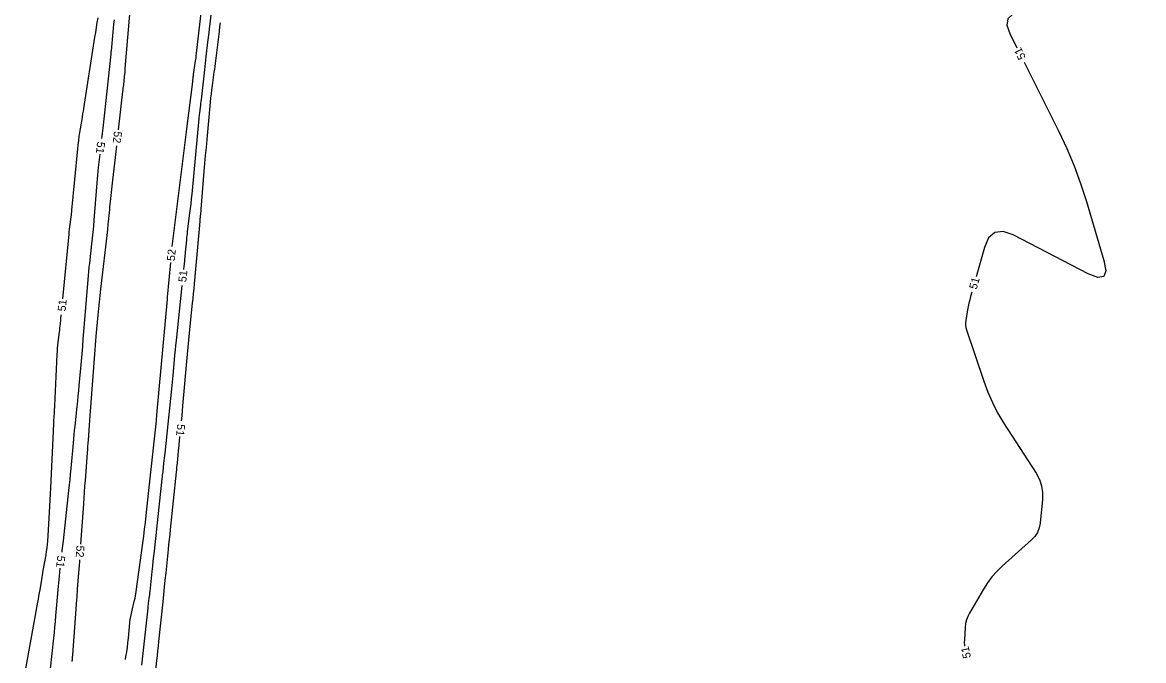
# Model space of a CAD drawing. Extents: x 2384780 to 2405861, y 547869 to 573706.
# Drawn here: x 2393157.9 to 2393438.1, y 554076.2 to 554235.8 of the extents above; entities that cross this region are included whole.
import ezdxf

# ---------------------------------------------------------------- set-up
doc = ezdxf.new("R2010")
doc.units = 0
doc.layers.add('Old_Level_60', color=7, linetype='Continuous')

msp = doc.modelspace()

# ---------------------------------------------------------------- linework, layer by layer
at = {"layer": 'Old_Level_60'}
for points in [[(2393418.971, 554296.06625), (2393423.35825, 554286.74225), (2393424.88975, 554283.3495), (2393426.312, 554279.9135), (2393427.62525, 554276.4345), (2393428.829, 554272.912), (2393437.7625, 554245.36175), (2393438.115, 554243.32525), (2393437.673, 554241.83875), (2393436.43675, 554240.90275), (2393434.40625, 554240.51675), (2393426.47575, 554240.155), (2393424.7775, 554240.06375), (2393423.08125, 554239.94475), (2393421.38725, 554239.79825), (2393419.6955, 554239.62425), (2393407.524, 554238.272), (2393405.38825, 554237.72475), (2393404.19775, 554236.66325), (2393403.952, 554235.087), (2393404.65125, 554232.99625), (2393406.45, 554229.3915)], [(2393206.88125, 554254.03775), (2393204.7515, 554235.39875), (2393204.6215, 554234.2595), (2393204.4915, 554233.1205), (2393204.36175, 554231.98125), (2393204.23225, 554230.84225), (2393203.8095, 554227.12075), (2393203.71875, 554226.3235), (2393203.628, 554225.526), (2393203.537, 554224.72875), (2393203.446, 554223.93125), (2393202.585, 554216.3995), (2393202.53075, 554215.93375), (2393202.47525, 554215.46825), (2393202.418, 554215.00275), (2393202.35925, 554214.5375), (2393202.16475, 554213.01825), (2393202.1245, 554212.6925), (2393202.087, 554212.3665), (2393202.05225, 554212.04025), (2393202.0205, 554211.7135), (2393200.25425, 554192.82325), (2393200.1365, 554191.6195), (2393200.0085, 554190.41675), (2393199.8705, 554189.215), (2393199.72225, 554188.0145), (2393199.14225, 554183.475), (2393199.07675, 554182.94475), (2393199.0155, 554182.414), (2393198.95875, 554181.88275), (2393198.90625, 554181.35125), (2393198.74175, 554179.61375), (2393198.70675, 554179.2415), (2393198.67225, 554178.869), (2393198.63825, 554178.4965), (2393198.6045, 554178.12425), (2393198.44375, 554176.3315), (2393198.40875, 554175.9475), (2393198.372, 554175.5635), (2393198.33375, 554175.17975), (2393198.294, 554174.79625), (2393198.20275, 554173.92875)], [(2393195.349, 554179.718), (2393198.93525, 554208.353), (2393198.9455, 554208.4345), (2393198.95525, 554208.51625), (2393198.9645, 554208.598), (2393198.97375, 554208.67975), (2393199.003, 554208.947), (2393199.00925, 554209.00425), (2393199.016, 554209.0615), (2393199.02275, 554209.1185), (2393199.02975, 554209.17575), (2393200.49925, 554220.92925), (2393200.521, 554221.1055), (2393200.542, 554221.282), (2393200.5625, 554221.4585), (2393200.58225, 554221.635), (2393200.64525, 554222.212), (2393200.6595, 554222.3355), (2393200.675, 554222.459), (2393200.69175, 554222.58225), (2393200.70975, 554222.70525), (2393201.14425, 554225.567), (2393201.23425, 554226.1805), (2393201.31875, 554226.795), (2393201.3975, 554227.41), (2393201.47025, 554228.026), (2393203.931, 554249.681)], [(2393185.3165, 554244.684), (2393183.56575, 554224.2315), (2393183.5475, 554224.0175), (2393183.529, 554223.8035), (2393183.51075, 554223.58975), (2393183.4925, 554223.37575), (2393183.43275, 554222.677), (2393183.4195, 554222.52725), (2393183.40525, 554222.3775), (2393183.39025, 554222.228), (2393183.37425, 554222.0785), (2393183.162, 554220.1475), (2393183.11625, 554219.73375), (2393183.07025, 554219.32), (2393183.024, 554218.90625), (2393182.97725, 554218.49275), (2393181.8845, 554208.865)], [(2393168.03625, 554166.648), (2393169.59775, 554182.82075), (2393169.65775, 554183.41575), (2393169.723, 554184.01025), (2393169.7935, 554184.604), (2393169.86925, 554185.19725), (2393170.12475, 554187.13425), (2393170.17775, 554187.5495), (2393170.227, 554187.965), (2393170.2725, 554188.38125), (2393170.3145, 554188.79775), (2393171.79225, 554204.1685), (2393171.89725, 554205.1755), (2393172.019, 554206.18075), (2393172.157, 554207.1835), (2393172.31125, 554208.18425), (2393172.84275, 554211.45), (2393172.95575, 554212.15), (2393173.068, 554212.85), (2393173.17875, 554213.55025), (2393173.28825, 554214.25075), (2393176.058, 554232.059), (2393176.24775, 554233.2705), (2393176.44025, 554234.4815), (2393176.6355, 554235.69225), (2393176.8335, 554236.9025)], [(2393180.8475, 554236.375), (2393180.73975, 554235.34625), (2393180.63575, 554234.31725), (2393180.5355, 554233.288), (2393180.09025, 554228.642), (2393180.08275, 554228.56275), (2393180.075, 554228.4835), (2393180.0675, 554228.40425), (2393180.05975, 554228.325), (2393180.035, 554228.066), (2393180.02975, 554228.0105), (2393180.024, 554227.955), (2393180.01825, 554227.8995), (2393180.01225, 554227.844), (2393178.002, 554209.3285), (2393177.85375, 554207.97075), (2393177.71975, 554206.757)], [(2393197.71775, 554136.14125), (2393197.8375, 554137.366), (2393197.95425, 554138.6035), (2393198.06675, 554139.8415), (2393199.21775, 554152.778), (2393199.377, 554154.5315), (2393199.5425, 554156.28425), (2393199.71425, 554158.03625), (2393199.89225, 554159.78775), (2393200.48375, 554165.5085), (2393200.6085, 554166.7345), (2393200.729, 554167.961), (2393200.8455, 554169.188), (2393200.95775, 554170.41525), (2393202.274, 554185.075), (2393202.301, 554185.37925), (2393202.3275, 554185.6835), (2393202.35325, 554185.98775), (2393202.3785, 554186.29225), (2393202.4685, 554187.387), (2393202.482, 554187.54975), (2393202.49625, 554187.71275), (2393202.51075, 554187.8755), (2393202.52575, 554188.03825), (2393202.57575, 554188.56975), (2393202.58625, 554188.68375), (2393202.5965, 554188.79775), (2393202.60625, 554188.91175), (2393202.61575, 554189.02575), (2393203.3875, 554198.4295), (2393203.5555, 554200.4445), (2393203.729, 554202.45875), (2393203.90775, 554204.47275), (2393204.092, 554206.48625), (2393204.96125, 554215.84625), (2393205.06225, 554216.8755), (2393205.17475, 554217.9035), (2393205.29825, 554218.93), (2393205.43325, 554219.95525), (2393205.89175, 554223.3025), (2393205.98875, 554224.02), (2393206.08275, 554224.73775), (2393206.17425, 554225.456), (2393206.26325, 554226.1745), (2393206.991, 554232.15775), (2393207.14925, 554233.43975), (2393207.312, 554234.721), (2393207.434, 554235.65675)], [(2393408.23625, 554225.8125), (2393416.908, 554208.43525), (2393418.91825, 554204.18025), (2393420.7395, 554199.8505), (2393422.372, 554195.44625), (2393423.81525, 554190.967), (2393428.2215, 554176.21325), (2393428.68125, 554173.63625), (2393428.172, 554172.228), (2393426.694, 554171.989), (2393424.247, 554172.919), (2393405.50025, 554182.6035), (2393402.98925, 554183.474), (2393400.95675, 554183.2445), (2393399.40275, 554181.9145), (2393398.327, 554179.48425), (2393396.263, 554172.12975)], [(2393181.43325, 554204.8905), (2393181.105, 554201.997), (2393180.943, 554200.56575), (2393180.7825, 554199.1345), (2393180.623, 554197.703), (2393180.46475, 554196.27125), (2393179.884, 554190.9965), (2393179.80775, 554190.293), (2393179.734, 554189.5895), (2393179.66275, 554188.8855), (2393179.59375, 554188.1815), (2393179.37275, 554185.881), (2393179.32425, 554185.388), (2393179.27375, 554184.89525), (2393179.221, 554184.403), (2393179.16625, 554183.91075), (2393177.47775, 554169.0345), (2393177.2985, 554167.42), (2393177.1275, 554165.8045), (2393176.96425, 554164.188), (2393176.809, 554162.571), (2393176.31525, 554157.287), (2393176.212, 554156.15425), (2393176.11375, 554155.0215), (2393176.0205, 554153.888), (2393175.9325, 554152.75425), (2393174.9435, 554139.64225), (2393174.85775, 554138.4975), (2393174.77375, 554137.35275), (2393174.69125, 554136.20775), (2393174.6105, 554135.06275), (2393174.3485, 554131.32225), (2393174.292, 554130.5205), (2393174.23425, 554129.71925), (2393174.17575, 554128.91775), (2393174.116, 554128.1165), (2393173.59925, 554121.22925), (2393173.48975, 554119.75325), (2393173.3825, 554118.27725), (2393173.27775, 554116.801), (2393173.17525, 554115.3245), (2393172.488, 554105.30725)], [(2393177.2725, 554202.78225), (2393176.896, 554199.4655), (2393176.79225, 554198.515), (2393176.69675, 554197.56375), (2393176.60975, 554196.612), (2393176.53075, 554195.65925), (2393175.794, 554186.2625), (2393175.6715, 554184.78525), (2393175.5365, 554183.309), (2393175.3885, 554181.83425), (2393175.22775, 554180.3605), (2393174.6815, 554175.5485), (2393174.5685, 554174.517), (2393174.464, 554173.48475), (2393174.3675, 554172.4515), (2393174.27925, 554171.41775), (2393173.22575, 554158.45375), (2393173.0725, 554156.5925), (2393172.9155, 554154.73175), (2393172.7545, 554152.8715), (2393172.58975, 554151.01125), (2393172.045, 554144.9355), (2393171.9255, 554143.63375), (2393171.80025, 554142.33275), (2393171.669, 554141.03225), (2393171.53225, 554139.73225), (2393171.00025, 554134.785), (2393170.88875, 554133.72475), (2393170.782, 554132.664), (2393170.68025, 554131.6025), (2393170.58325, 554130.54075), (2393170.01675, 554124.17925), (2393169.89175, 554122.8165), (2393169.76, 554121.4545), (2393169.621, 554120.093), (2393169.47525, 554118.73225), (2393168.088, 554106.0945), (2393167.9545, 554104.883), (2393167.82025, 554103.6715), (2393167.77225, 554103.242)], [(2393183.668, 554076.4335), (2393183.80025, 554077.17), (2393183.995, 554078.32025), (2393184.16625, 554079.4735), (2393184.31425, 554080.63025), (2393184.43875, 554081.79), (2393184.81225, 554085.632), (2393184.90325, 554086.4185), (2393185.02225, 554087.20025), (2393185.1695, 554087.977), (2393185.34475, 554088.74925), (2393185.964, 554091.26325), (2393186.0895, 554091.8035), (2393186.2005, 554092.34625), (2393186.29725, 554092.892), (2393186.37925, 554093.44025), (2393188.031, 554105.5525), (2393188.25875, 554107.2695), (2393188.47425, 554108.988), (2393188.67725, 554110.708), (2393188.86775, 554112.4295), (2393189.7125, 554120.3175), (2393189.7205, 554120.392), (2393189.72875, 554120.4665), (2393189.73675, 554120.54125), (2393189.74475, 554120.61575), (2393189.77125, 554120.8595), (2393189.77675, 554120.9115), (2393189.7825, 554120.96375), (2393189.78825, 554121.016), (2393189.79375, 554121.06825), (2393191.40875, 554136.141), (2393191.42475, 554136.29075), (2393191.44075, 554136.44025), (2393191.45675, 554136.59), (2393191.4725, 554136.73975), (2393191.524, 554137.229), (2393191.53475, 554137.33375), (2393191.54525, 554137.4385), (2393191.55525, 554137.5435), (2393191.565, 554137.6485), (2393194.171, 554166.571), (2393194.175, 554166.6165), (2393194.1795, 554166.662), (2393194.184, 554166.7075), (2393194.18875, 554166.75275), (2393194.20425, 554166.90125), (2393194.20775, 554166.933), (2393194.21075, 554166.96475), (2393194.21375, 554166.99675), (2393194.21675, 554167.0285), (2393194.99725, 554175.734)], [(2393197.7835, 554169.95075), (2393196.3325, 554156.185), (2393196.20825, 554154.984), (2393196.0885, 554153.78275), (2393195.9735, 554152.581), (2393195.86275, 554151.379), (2393195.509, 554147.45125), (2393195.4315, 554146.60975), (2393195.351, 554145.7685), (2393195.26725, 554144.92775), (2393195.18025, 554144.087), (2393193.4935, 554128.0725), (2393193.4255, 554127.42825), (2393193.35725, 554126.784), (2393193.28875, 554126.14), (2393193.21975, 554125.49575), (2393192.9945, 554123.39175), (2393192.946, 554122.94075), (2393192.8975, 554122.49), (2393192.84875, 554122.03925), (2393192.8, 554121.58825), (2393190.83775, 554103.50925), (2393190.7015, 554102.25225), (2393190.56575, 554100.99525), (2393190.4305, 554099.738), (2393190.2955, 554098.481), (2393189.7555, 554093.437), (2393189.71025, 554093.02575), (2393189.66275, 554092.6145), (2393189.61275, 554092.20375), (2393189.5605, 554091.79325), (2393189.386, 554090.45275), (2393189.3495, 554090.16525), (2393189.31425, 554089.87775), (2393189.28075, 554089.59), (2393189.24875, 554089.302), (2393187.70125, 554075.05)], [(2393395.18225, 554168.2785), (2393394.88225, 554167.20975), (2393394.664, 554166.3905), (2393394.46775, 554165.5665), (2393394.29375, 554164.73725), (2393394.1415, 554163.9035), (2393393.6805, 554161.171), (2393393.61775, 554160.58825), (2393393.6265, 554160.01125), (2393393.70725, 554159.43975), (2393393.86, 554158.87375), (2393398.158, 554146.032), (2393399.16025, 554143.31925), (2393400.32475, 554140.68425), (2393401.6515, 554138.12725), (2393403.14075, 554135.648), (2393411.257, 554123.03675), (2393412.08875, 554121.48375), (2393412.62975, 554119.86125), (2393412.88025, 554118.16925), (2393412.84, 554116.40775), (2393412.23375, 554110.5405), (2393412.00275, 554109.33475), (2393411.569, 554108.232), (2393410.933, 554107.23225), (2393410.09475, 554106.33525), (2393402.8115, 554099.782), (2393401.46175, 554098.47125), (2393400.2245, 554097.069), (2393399.0995, 554095.57525), (2393398.0865, 554093.99), (2393394.59175, 554088.03125), (2393394.1605, 554087.18825), (2393393.83675, 554086.313), (2393393.6205, 554085.405), (2393393.5115, 554084.4645), (2393393.33125, 554081.3395), (2393393.31725, 554080.672), (2393393.352, 554080.00875), (2393393.37975, 554079.79175)], [(2393157.94125, 554069.5245), (2393161.79625, 554090.739), (2393161.937, 554091.52475), (2393162.07425, 554092.31075), (2393162.20775, 554093.09775), (2393162.33775, 554093.885), (2393162.756, 554096.4585), (2393162.84675, 554097.00975), (2393162.93975, 554097.5605), (2393163.03525, 554098.111), (2393163.13275, 554098.661), (2393163.84375, 554102.619), (2393163.9835, 554103.4685), (2393164.098, 554104.32125), (2393164.1875, 554105.17675), (2393164.25175, 554106.0355), (2393164.68325, 554113.2285), (2393164.7735, 554114.77), (2393164.8585, 554116.31175), (2393164.939, 554117.85375), (2393165.0145, 554119.396), (2393165.6865, 554133.56875), (2393165.717, 554134.197), (2393165.74925, 554134.82525), (2393165.78325, 554135.4535), (2393165.81875, 554136.0815), (2393165.93725, 554138.133), (2393165.962, 554138.5725), (2393165.9855, 554139.01225), (2393166.00775, 554139.452), (2393166.02875, 554139.89175), (2393166.6225, 554152.72975), (2393166.66575, 554153.4965), (2393166.72375, 554154.26175), (2393166.79675, 554155.026), (2393166.885, 554155.78875), (2393167.19725, 554158.2785), (2393167.2625, 554158.81225), (2393167.3235, 554159.3465), (2393167.381, 554159.881), (2393167.4345, 554160.416), (2393167.65175, 554162.6665)], [(2393190.9675, 554070.60375), (2393191.54975, 554076.187), (2393191.6745, 554077.38325), (2393191.79925, 554078.57975), (2393191.92375, 554079.776), (2393192.048, 554080.9725), (2393193.0795, 554090.89625), (2393193.26625, 554092.691), (2393193.453, 554094.48575), (2393193.64, 554096.2805), (2393193.827, 554098.07525), (2393194.4385, 554103.93825), (2393194.5695, 554105.1945), (2393194.7005, 554106.451), (2393194.83125, 554107.70725), (2393194.96175, 554108.96375), (2393196.45125, 554123.29775), (2393196.51, 554123.87575), (2393196.56675, 554124.45425), (2393196.62125, 554125.03275), (2393196.6735, 554125.6115), (2393196.84025, 554127.5025), (2393196.87675, 554127.90775), (2393196.91475, 554128.31275), (2393196.95425, 554128.7175), (2393196.99525, 554129.12225), (2393197.30925, 554132.16225)], [(2393172.21425, 554101.31675), (2393172.18575, 554100.90075), (2393172.11925, 554099.951), (2393172.05025, 554099.00125), (2393171.9785, 554098.052), (2393171.90425, 554097.10275), (2393171.6575, 554094.00225), (2393171.60525, 554093.33775), (2393171.55375, 554092.67325), (2393171.503, 554092.00875), (2393171.4535, 554091.344), (2393170.43675, 554077.60675), (2393170.395, 554077.04775), (2393170.3525, 554076.48875), (2393170.30925, 554075.92975)], [(2393167.32475, 554099.267), (2393167.102, 554097.293), (2393167.0095, 554096.44475), (2393166.9235, 554095.59625), (2393166.844, 554094.74675), (2393166.771, 554093.89675), (2393166.23475, 554087.3565), (2393166.115, 554085.9555), (2393165.986, 554084.5555), (2393165.84725, 554083.15625), (2393165.699, 554081.758), (2393164.44125, 554070.261)]]:
    msp.add_lwpolyline(points, dxfattribs=at)

# ---------------------------------------------------------------- texts
for s, rotation, p in [('51', 116.520875, (2393408.74425, 554227.034)), ('52', 263.5246556, (2393180.849, 554208.60975)), ('51', 263.5785306, (2393176.6305, 554206.008)), ('52', 84.9532722, (2393196.01975, 554176.0155)), ('51', 83.9835278, (2393198.86875, 554170.70725)), ('51', 74.3229056, (2393396.379, 554168.8425)), ('51', 84.4853806, (2393168.7305, 554163.4325)), ('51', 264.1375111, (2393196.6355, 554135.3815)), ('52', 266.0753722, (2393171.465, 554105.0065)), ('51', 263.5783889, (2393166.68225, 554102.49275)), ('51', 102.5162417, (2393394.99875, 554076.94325))]:
    msp.add_text(s, height=2, rotation=rotation, dxfattribs=at).set_placement(p)

doc.saveas('drawing.dxf')
